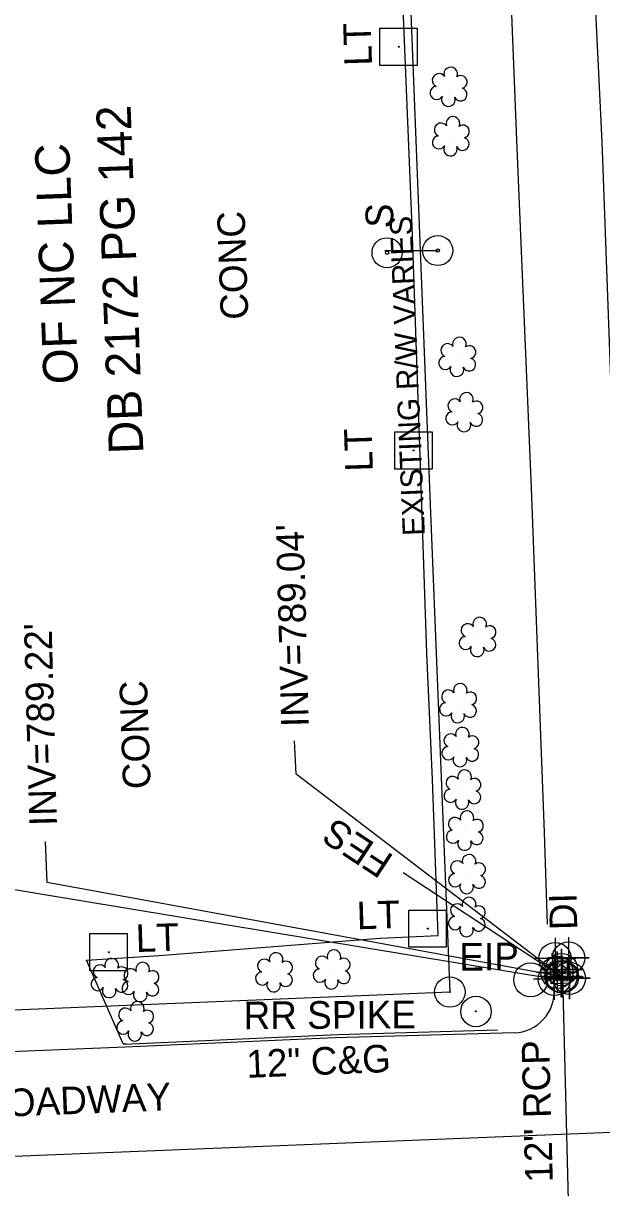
# Model space of a CAD drawing. Extents: x 1627482 to 1629573, y 760826 to 766301.
# Drawn here: x 1628296.5 to 1628380.2, y 763659.3 to 763827.9 of the extents above; entities that cross this region are included whole.
import ezdxf

# ---------------------------------------------------------------- set-up
doc = ezdxf.new("R2010")
doc.units = 0
for name, color, linetype in [('Exist Horizontal Alignment', 7, 'Continuous'), ('Exist Other Culture Sign CELL', 7, 'Continuous'), ('Exist Other Culture Sign Text', 7, 'Continuous'), ('Exist Property Deed Book Text', 7, 'Continuous'), ('Exist Property Iron Pin CELL', 7, 'Continuous'), ('Exist Property Iron Pin Text', 7, 'Continuous'), ('Exist Property Owner Text', 7, 'Continuous'), ('Exist Right of Way Line', 7, 'Continuous'), ('Exist Right of Way Line Text', 7, 'Continuous'), ('Exist Roads Curbs', 7, 'Continuous'), ('Exist Roads Curbs Text', 7, 'Continuous'), ('Exist Roads EOP', 7, 'Continuous'), ('Exist Roads EOP Other', 7, 'Continuous'), ('Exist Roads EOP Other Text', 7, 'Continuous'), ('Exist Roads EOP Text', 7, 'Continuous'), ('Exist Roads EOT', 7, 'Continuous'), ('Exist Structure Minor Catch Basin Cogo Point CELL', 7, 'Continuous'), ('Exist Structure Minor Drop Inlet', 7, 'Continuous'), ('Exist Structure Minor Drop Inlet Cogo Point CELL', 7, 'Continuous'), ('Exist Structure Minor Drop Inlet Leader', 7, 'Continuous'), ('Exist Structure Minor Drop Inlet Text', 7, 'Continuous'), ('Exist Structure Minor Pipes HDPE 12 Inch Cogo Point CELL', 7, 'Continuous'), ('Exist Structure Minor Pipes RCP 12 Inch', 7, 'Continuous'), ('Exist Structure Minor Pipes RCP 12 Inch Cogo Point CELL', 7, 'Continuous'), ('Exist Structure Minor Pipes RCP 12 Inch Invert', 7, 'Continuous'), ('Exist Structure Minor Pipes RCP 12 Inch Leader', 7, 'Continuous'), ('Exist Structure Minor Pipes RCP 12 Inch Text', 7, 'Continuous'), ('Exist Utilities Other Pole CELL', 7, 'Continuous'), ('Exist Utilities Other Pole With Base CELL', 7, 'Continuous'), ('Exist Utilities Other Pole With Base Text', 7, 'Continuous'), ('Exist Vegetation Shrub CELL', 7, 'Continuous')]:
    doc.layers.add(name, color=color, linetype=linetype)

# ---------------------------------------------------------------- blocks, each defined once
blk = doc.blocks.new('EXIST PROPERTY IRON PIN_368')
at = {"layer": 'Exist Property Iron Pin CELL'}
for radius in [3.36, 0.108]:
    blk.add_circle((0, 0), radius, dxfattribs=at)

msp = doc.modelspace()

# ---------------------------------------------------------------- linework, layer by layer
at = {"layer": 'Exist Horizontal Alignment'}
msp.add_line((1628256.89, 763662.28), (1628394.46, 763667.83), dxfattribs=at)
at = {"layer": 'Exist Other Culture Sign CELL'}
msp.add_line((1628356.43, 763794.98), (1628348.81, 763794.95), dxfattribs=at)
for centre, radius in [((1628349.14, 763794.68), 2.18), ((1628356.47, 763795), 2.18), ((1628349.14, 763794.68), 0.24), ((1628356.47, 763795), 0.24)]:
    msp.add_circle(centre, radius, dxfattribs=at)
at = {"layer": 'Exist Right of Way Line'}
msp.add_lwpolyline([(1628215.59, 764106.73), (1628215.74, 764106.74), (1628341.38, 764111.82), (1628344.3, 764038.23), (1628347.03, 763969.29), (1628349.76, 763900.43), (1628352.57, 763829.4), (1628355.34, 763759.45), (1628358.23, 763687.61), (1628231.92, 763682.39), (1628099.03, 763677.01), (1628099.02, 763677.08)], dxfattribs=at)
at = {"layer": 'Exist Roads Curbs'}
msp.add_line((1628310.94, 763680.09), (1628311.4, 763680.11), dxfattribs=at)
for points in [[(1628372.37, 763697.46), (1628371.94, 763710.72), (1628370.06, 763760.58), (1628367.97, 763809.81), (1628366.06, 763858.37)], [(1628311.15, 763680.07), (1628341.99, 763681.45), (1628365.12, 763682.14)]]:
    msp.add_lwpolyline(points, dxfattribs=at)
at = {"layer": 'Exist Roads EOP'}
for p, q in [((1628373, 763693.22), (1628373.34, 763688.06)), ((1628367.55, 763681.72), (1628341.61, 763681))]:
    msp.add_line(p, q, dxfattribs=at)
msp.add_lwpolyline([(1628341.61, 763681), (1628311.21, 763679.61), (1628285.14, 763678.55)], dxfattribs=at)
msp.add_ellipse((1628367.4, 763687.66), major_axis=(3.68, 4.68), ratio=0.998339, start_param=3.835019, end_param=5.445707, dxfattribs=at)
at = {"layer": 'Exist Roads EOP Other'}
for points in [[(1628354.88, 763736.67), (1628353.9, 763766.6), (1628352.78, 763798.42), (1628351.52, 763828.92), (1628350.44, 763858.62), (1628349.32, 763893.17), (1628291.53, 763889.88), (1628255.67, 763888.68), (1628242.35, 763888.41), (1628244.51, 763849.68), (1628235.83, 763848.66), (1628234.17, 763848.72), (1628232.89, 763848.93)], [(1628356.52, 763695.81), (1628355.71, 763718.39), (1628354.88, 763736.67)], [(1628310.94, 763680.09), (1628305.61, 763692.22), (1628316.13, 763692.9), (1628348.14, 763695.39), (1628356.52, 763695.81)]]:
    msp.add_lwpolyline(points, dxfattribs=at)
at = {"layer": 'Exist Roads EOT'}
msp.add_lwpolyline([(1628377.87, 763859.5), (1628380.23, 763810.75), (1628382.07, 763760.7), (1628383.93, 763711.23), (1628385.89, 763662.18), (1628387.8, 763610.99), (1628389.77, 763561.21), (1628391.71, 763511.55), (1628393.5, 763461.6), (1628395.57, 763412.34), (1628397.69, 763362.37), (1628400.06, 763313.06), (1628401.63, 763264.1), (1628403.18, 763225.5)], dxfattribs=at)
at = {"layer": 'Exist Structure Minor Catch Basin Cogo Point CELL'}
msp.add_lwpolyline([(1628371.39, 763690.87), (1628377.39, 763690.87), (1628374.39, 763690.87), (1628374.39, 763693.87), (1628374.39, 763687.87)], dxfattribs=at)
msp.add_circle((1628374.39, 763690.87), 2.34, dxfattribs=at)
at = {"layer": 'Exist Structure Minor Drop Inlet'}
for points in [[(1628372.92, 763688.82), (1628372.81, 763691.96), (1628375.39, 763692.05), (1628375.5, 763688.91)], [(1628373.46, 763692.46), (1628373.55, 763689.23), (1628375.32, 763689.28), (1628375.24, 763692.51)]]:
    msp.add_lwpolyline(points, close=True, dxfattribs=at)
at = {"layer": 'Exist Structure Minor Drop Inlet Cogo Point CELL'}
for points in [[(1628373.46, 763695.46), (1628373.46, 763689.46), (1628373.46, 763692.46), (1628376.46, 763692.46), (1628370.46, 763692.46)], [(1628375.41, 763695.55), (1628375.41, 763689.55), (1628375.41, 763692.55), (1628378.41, 763692.55), (1628372.41, 763692.55)], [(1628373.35, 763692.47), (1628373.35, 763686.47), (1628373.35, 763689.47), (1628376.35, 763689.47), (1628370.35, 763689.47)], [(1628375.53, 763692.6), (1628375.53, 763686.6), (1628375.53, 763689.6), (1628378.53, 763689.6), (1628372.53, 763689.6)]]:
    msp.add_lwpolyline(points, dxfattribs=at)
for centre in [(1628373.46, 763692.46), (1628375.41, 763692.55), (1628373.35, 763689.47), (1628375.53, 763689.6)]:
    msp.add_circle(centre, 2.34, dxfattribs=at)
at = {"layer": 'Exist Structure Minor Drop Inlet Leader'}
msp.add_lwpolyline([(1628373.35, 763689.47), (1628291.04, 763703.07), (1628290.87, 763706.07)], dxfattribs=at)
at = {"layer": 'Exist Structure Minor Pipes HDPE 12 Inch Cogo Point CELL'}
msp.add_lwpolyline([(1628370.75, 763690.47), (1628376.75, 763690.47), (1628373.75, 763690.47), (1628373.75, 763693.47), (1628373.75, 763687.47)], dxfattribs=at)
msp.add_circle((1628373.75, 763690.47), 2.34, dxfattribs=at)
at = {"layer": 'Exist Structure Minor Pipes RCP 12 Inch'}
for p, q in [((1628374.32, 763689.86), (1628351.47, 763704.9)), ((1628374.53, 763689.82), (1628375.71, 763644.6))]:
    msp.add_line(p, q, dxfattribs=at)
at = {"layer": 'Exist Structure Minor Pipes RCP 12 Inch Cogo Point CELL'}
for points in [[(1628374.32, 763692.86), (1628374.32, 763686.86), (1628374.32, 763689.86), (1628377.32, 763689.86), (1628371.32, 763689.86)], [(1628374.53, 763692.82), (1628374.53, 763686.82), (1628374.53, 763689.82), (1628377.53, 763689.82), (1628371.53, 763689.82)]]:
    msp.add_lwpolyline(points, dxfattribs=at)
for centre in [(1628374.32, 763689.86), (1628374.53, 763689.82)]:
    msp.add_circle(centre, 2.34, dxfattribs=at)
at = {"layer": 'Exist Structure Minor Pipes RCP 12 Inch Leader'}
for points in [[(1628374.32, 763689.86), (1628335.99, 763719.17), (1628335.76, 763724.01)], [(1628374.53, 763689.82), (1628299.92, 763703.49), (1628299.71, 763709.41)]]:
    msp.add_lwpolyline(points, dxfattribs=at)
at = {"layer": 'Exist Utilities Other Pole CELL'}
msp.add_circle((1628369.93, 763689.39), 2.46, dxfattribs=at)
at = {"layer": 'Exist Utilities Other Pole With Base CELL'}
for p, q in [((1628350.82, 763824.52), (1628350.82, 763824.52)), ((1628352.98, 763766.06), (1628352.98, 763766.06)), ((1628355.02, 763696.79), (1628355.02, 763696.79)), ((1628308.85, 763693.38), (1628308.85, 763693.38))]:
    msp.add_line(p, q, dxfattribs=at)
for points in [[(1628348.1, 763827.22), (1628353.5, 763827.22), (1628353.5, 763821.82), (1628348.1, 763821.82), (1628348.1, 763827.22)], [(1628350.25, 763768.76), (1628355.65, 763768.76), (1628355.65, 763763.36), (1628350.25, 763763.36), (1628350.25, 763768.76)], [(1628352.29, 763699.49), (1628357.69, 763699.49), (1628357.69, 763694.09), (1628352.29, 763694.09), (1628352.29, 763699.49)], [(1628306.13, 763696.08), (1628311.53, 763696.08), (1628311.53, 763690.68), (1628306.13, 763690.68), (1628306.13, 763696.08)]]:
    msp.add_lwpolyline(points, dxfattribs=at)
for centre in [(1628350.82, 763824.52), (1628352.98, 763766.06), (1628355.02, 763696.79), (1628308.85, 763693.38)]:
    msp.add_circle(centre, 0.0707, dxfattribs=at)
at = {"layer": 'Exist Vegetation Shrub CELL'}
for p, q in [((1628358.13, 763818.54), (1628358.13, 763818.54)), ((1628358.45, 763811.37), (1628358.45, 763811.37)), ((1628359.38, 763779.42), (1628359.38, 763779.42)), ((1628360.4, 763771.41), (1628360.4, 763771.41)), ((1628362.32, 763738.86), (1628362.32, 763738.86)), ((1628359.51, 763729.27), (1628359.51, 763729.27)), ((1628359.82, 763722.91), (1628359.82, 763722.91)), ((1628360.13, 763716.75), (1628360.13, 763716.75)), ((1628360.47, 763710.82), (1628360.47, 763710.82)), ((1628360.79, 763704.51), (1628360.79, 763704.51)), ((1628360.77, 763698.3), (1628360.77, 763698.3)), ((1628332.85, 763690.28), (1628332.85, 763690.28)), ((1628341.21, 763690.7), (1628341.21, 763690.7)), ((1628309.04, 763689.46), (1628309.04, 763689.46)), ((1628313.53, 763688.9), (1628313.53, 763688.9)), ((1628312.75, 763683.19), (1628312.75, 763683.19))]:
    msp.add_line(p, q, dxfattribs=at)
for centre, radius, start, end in [((1628356.65, 763819.66), 0.968, 35.8908, 245.4216), ((1628358.36, 763820.58), 0.99, 334.8391, 200.4717), ((1628359.81, 763819.41), 0.929, 284.4567, 126.0861), ((1628356.33, 763817.83), 0.955, 95.1099, 327.9534), ((1628359.77, 763817.61), 0.937, 204.9913, 73.4601), ((1628358.01, 763816.85), 0.984, 151.2797, 21.387), ((1628356.96, 763812.5), 0.968, 35.8908, 245.4216), ((1628358.67, 763813.41), 0.99, 334.8391, 200.4717), ((1628360.12, 763812.24), 0.929, 284.4567, 126.0861), ((1628356.65, 763810.67), 0.955, 95.1099, 327.9534), ((1628358.32, 763809.69), 0.984, 151.2797, 21.387), ((1628360.08, 763810.44), 0.937, 204.9913, 73.4601), ((1628357.9, 763780.55), 0.968, 35.8908, 245.4216), ((1628359.61, 763781.46), 0.99, 334.8391, 200.4717), ((1628357.58, 763778.72), 0.955, 95.1099, 327.9534), ((1628361.05, 763780.29), 0.929, 284.4567, 126.0861), ((1628359.25, 763777.74), 0.984, 151.2797, 21.387), ((1628361.02, 763778.49), 0.937, 204.9913, 73.4601), ((1628358.92, 763772.54), 0.968, 35.8908, 245.4216), ((1628360.63, 763773.45), 0.99, 334.8391, 200.4717), ((1628362.07, 763772.28), 0.929, 284.4567, 126.0861), ((1628358.6, 763770.7), 0.955, 95.1099, 327.9534), ((1628362.04, 763770.48), 0.937, 204.9913, 73.4601), ((1628360.27, 763769.73), 0.984, 151.2797, 21.387), ((1628360.83, 763739.99), 0.968, 35.8908, 245.4216), ((1628362.55, 763740.9), 0.99, 334.8391, 200.4717), ((1628363.99, 763739.73), 0.929, 284.4567, 126.0861), ((1628360.52, 763738.16), 0.955, 95.1099, 327.9534), ((1628362.19, 763737.18), 0.984, 151.2797, 21.387), ((1628363.95, 763737.93), 0.937, 204.9913, 73.4601), ((1628358.02, 763730.39), 0.968, 35.8908, 245.4216), ((1628359.73, 763731.31), 0.99, 334.8391, 200.4717), ((1628361.18, 763730.13), 0.929, 284.4567, 126.0861), ((1628357.7, 763728.56), 0.955, 95.1099, 327.9534), ((1628361.14, 763728.34), 0.937, 204.9913, 73.4601), ((1628359.38, 763727.58), 0.984, 151.2797, 21.387), ((1628360.05, 763724.95), 0.99, 334.8391, 200.4717), ((1628358.34, 763724.03), 0.968, 35.8908, 245.4216), ((1628361.5, 763723.78), 0.929, 284.4567, 126.0861), ((1628358.02, 763722.2), 0.955, 95.1099, 327.9534), ((1628361.46, 763721.98), 0.937, 204.9913, 73.4601), ((1628359.69, 763721.22), 0.984, 151.2797, 21.387), ((1628360.36, 763718.79), 0.99, 334.8391, 200.4717), ((1628358.65, 763717.88), 0.968, 35.8908, 245.4216), ((1628361.8, 763717.62), 0.929, 284.4567, 126.0861), ((1628358.33, 763716.04), 0.955, 95.1099, 327.9534), ((1628361.77, 763715.82), 0.937, 204.9913, 73.4601), ((1628360, 763715.07), 0.984, 151.2797, 21.387), ((1628358.99, 763711.94), 0.968, 35.8908, 245.4216), ((1628360.7, 763712.86), 0.99, 334.8391, 200.4717), ((1628362.15, 763711.69), 0.929, 284.4567, 126.0861), ((1628358.67, 763710.11), 0.955, 95.1099, 327.9534), ((1628362.11, 763709.89), 0.937, 204.9913, 73.4601), ((1628360.35, 763709.13), 0.984, 151.2797, 21.387), ((1628361.02, 763706.55), 0.99, 334.8391, 200.4717), ((1628359.31, 763705.64), 0.968, 35.8908, 245.4216), ((1628362.46, 763705.38), 0.929, 284.4567, 126.0861), ((1628358.99, 763703.81), 0.955, 95.1099, 327.9534), ((1628362.43, 763703.58), 0.937, 204.9913, 73.4601), ((1628360.66, 763702.83), 0.984, 151.2797, 21.387), ((1628361, 763700.34), 0.99, 334.8391, 200.4717), ((1628359.29, 763699.42), 0.968, 35.8908, 245.4216), ((1628362.44, 763699.16), 0.929, 284.4567, 126.0861), ((1628358.97, 763697.59), 0.955, 95.1099, 327.9534), ((1628360.64, 763696.61), 0.984, 151.2797, 21.387), ((1628362.41, 763697.37), 0.937, 204.9913, 73.4601), ((1628341.44, 763692.74), 0.99, 334.8391, 200.4717), ((1628309.27, 763691.5), 0.99, 334.8391, 200.4717), ((1628331.37, 763691.41), 0.968, 35.8908, 245.4216), ((1628333.08, 763692.32), 0.99, 334.8391, 200.4717), ((1628334.52, 763691.15), 0.929, 284.4567, 126.0861), ((1628339.73, 763691.83), 0.968, 35.8908, 245.4216), ((1628342.88, 763691.57), 0.929, 284.4567, 126.0861), ((1628307.56, 763690.59), 0.968, 35.8908, 245.4216), ((1628310.71, 763690.33), 0.929, 284.4567, 126.0861), ((1628312.04, 763690.02), 0.968, 35.8908, 245.4216), ((1628313.75, 763690.94), 0.99, 334.8391, 200.4717), ((1628315.2, 763689.77), 0.929, 284.4567, 126.0861), ((1628331.05, 763689.58), 0.955, 95.1099, 327.9534), ((1628339.41, 763690), 0.955, 95.1099, 327.9534), ((1628342.85, 763689.77), 0.937, 204.9913, 73.4601), ((1628307.24, 763688.76), 0.955, 95.1099, 327.9534), ((1628310.68, 763688.53), 0.937, 204.9913, 73.4601), ((1628311.72, 763688.19), 0.955, 95.1099, 327.9534), ((1628315.16, 763687.97), 0.937, 204.9913, 73.4601), ((1628332.72, 763688.6), 0.984, 151.2797, 21.387), ((1628334.49, 763689.36), 0.937, 204.9913, 73.4601), ((1628341.08, 763689.02), 0.984, 151.2797, 21.387), ((1628308.91, 763687.78), 0.984, 151.2797, 21.387), ((1628313.4, 763687.21), 0.984, 151.2797, 21.387), ((1628311.26, 763684.32), 0.968, 35.8908, 245.4216), ((1628312.97, 763685.23), 0.99, 334.8391, 200.4717), ((1628314.42, 763684.06), 0.929, 284.4567, 126.0861), ((1628310.95, 763682.48), 0.955, 95.1099, 327.9534), ((1628312.62, 763681.5), 0.984, 151.2797, 21.387), ((1628314.38, 763682.26), 0.937, 204.9913, 73.4601)]:
    msp.add_arc(centre, radius, start, end, dxfattribs=at)

# ---------------------------------------------------------------- block references
at = {"layer": 'Exist Property Iron Pin CELL', "xscale": 0.6561666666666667, "yscale": 0.6561666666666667}
for p in [(1628358.23, 763687.61), (1628362.01, 763684.8)]:
    msp.add_blockref('EXIST PROPERTY IRON PIN_368', p, dxfattribs=at)

# ---------------------------------------------------------------- texts
at = {"layer": 'Exist Other Culture Sign Text'}
msp.add_text('S', height=4, rotation=87.3952, dxfattribs=at).set_placement((1628349.94, 763798.18))
at = {"layer": 'Exist Property Deed Book Text'}
msp.add_text('DB 2172 PG 142', height=5, rotation=92.1141, dxfattribs=at).set_placement((1628313.87, 763765.62))
at = {"layer": 'Exist Property Iron Pin Text'}
for s, p in [('EIP', (1628359.61, 763690.71)), ('RR SPIKE', (1628328.37, 763682.23))]:
    msp.add_text(s, height=4, rotation=0.3159, dxfattribs=at).set_placement(p)
at = {"layer": 'Exist Property Owner Text'}
msp.add_text('OF NC LLC', height=5, rotation=92.1141, dxfattribs=at).set_placement((1628304.41, 763775.73))
at = {"layer": 'Exist Right of Way Line Text'}
msp.add_text('EXISTING R/W VARIES', height=3.2, rotation=92.3647, dxfattribs=at).set_placement((1628354.62, 763753.75))
at = {"layer": 'Exist Roads Curbs Text'}
msp.add_text('12" C&G', height=4, rotation=2.359, dxfattribs=at).set_placement((1628328.85, 763675.18))
at = {"layer": 'Exist Roads EOP Other Text'}
for p in [(1628329.07, 763785.05), (1628314.93, 763717.07)]:
    msp.add_text('CONC', height=4, rotation=92.0215, dxfattribs=at).set_placement(p)
at = {"layer": 'Exist Roads EOP Text'}
msp.add_text("W. 12TH ST. 30' PAVED ROADWAY", height=4, rotation=2.2298, dxfattribs=at).set_placement((1628229.88, 763667.06))
at = {"layer": 'Exist Structure Minor Drop Inlet Text'}
msp.add_text('DI', height=4, rotation=91.5197, dxfattribs=at).set_placement((1628376.69, 763696.64))
at = {"layer": 'Exist Structure Minor Pipes RCP 12 Inch Invert'}
for s, p in [("INV=789.04'", (1628337.82, 763726.04)), ("INV=789.22'", (1628301.35, 763711.7))]:
    msp.add_text(s, height=4, rotation=91.5197, dxfattribs=at).set_placement(p)
at = {"layer": 'Exist Structure Minor Pipes RCP 12 Inch Text'}
for s, rotation, p in [('FES', 146.6501, (1628350.28, 763707.26)), ('12" RCP', 91.5011, (1628373.14, 763660.07))]:
    msp.add_text(s, height=4, rotation=rotation, dxfattribs=at).set_placement(p)
at = {"layer": 'Exist Utilities Other Pole With Base Text'}
for rotation, p in [(91.7713, (1628346.97, 763821.81)), (91.7713, (1628347.09, 763763.05)), (1.7713, (1628344.8, 763696.69)), (1.7713, (1628312.81, 763693.4))]:
    msp.add_text('LT', height=4, rotation=rotation, dxfattribs=at).set_placement(p)

doc.saveas('drawing.dxf')
